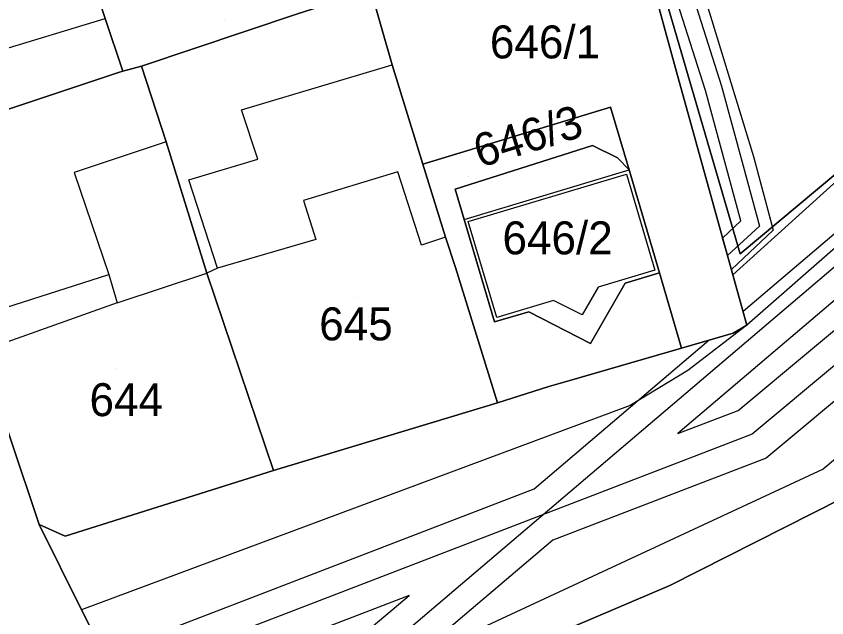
# Model space of a CAD drawing. Extents: x -263423 to -261326, y -1240067 to -1237864.
# Drawn here: x -262973.8 to -262924.58, y -1238898.1 to -1238861.6 of the extents above; entities that cross this region are included whole.
import ezdxf

# ---------------------------------------------------------------- set-up
doc = ezdxf.new("R2010")
doc.units = 0
for name, color, linetype in [('body_kn', 7, 'Continuous'), ('kladpar_druhypozemkov', 7, 'Continuous'), ('kladpar_hranice', 7, 'Continuous'), ('kladpar_parcelnecisla', 7, 'Continuous'), ('kladpar_plochy', 7, 'Continuous'), ('tarchy_linie', 7, 'Continuous'), ('zappar_hrandruhpozemk', 7, 'Continuous')]:
    doc.layers.add(name, color=color, linetype=linetype)

msp = doc.modelspace()

# ---------------------------------------------------------------- linework, layer by layer
at = {"layer": 'body_kn'}
for p, q in [((-262968.39, -1238861.74), (-262968.39, -1238861.74)), ((-262950.97, -1238864.55), (-262950.97, -1238864.55)), ((-262967.59, -1238865.01), (-262967.59, -1238865.01)), ((-262967.59, -1238865.01), (-262967.59, -1238865.01)), ((-262967.32, -1238864.94), (-262967.32, -1238864.94)), ((-262966.19, -1238864.64), (-262966.19, -1238864.64)), ((-262933.72, -1238864.98), (-262933.72, -1238864.98)), ((-262930.97, -1238865.85), (-262930.97, -1238865.85)), ((-262931.94, -1238866.11), (-262931.94, -1238866.11)), ((-262960.12, -1238867.28), (-262960.12, -1238867.28)), ((-262937.71, -1238867.11), (-262937.71, -1238867.11)), ((-262964.7, -1238869.22), (-262964.7, -1238869.22)), ((-262964.7, -1238869.22), (-262964.7, -1238869.22)), ((-262938.8, -1238869.45), (-262938.8, -1238869.45)), ((-262959.12, -1238870.28), (-262959.12, -1238870.28)), ((-262937.3, -1238870.2), (-262937.3, -1238870.2)), ((-262929.04, -1238870.12), (-262929.04, -1238870.12)), ((-262949.11, -1238870.58), (-262949.11, -1238870.58)), ((-262949.11, -1238870.58), (-262949.11, -1238870.58)), ((-262936.59, -1238870.92), (-262936.59, -1238870.92)), ((-262929.67, -1238870.68), (-262929.67, -1238870.68)), ((-262970.29, -1238871.09), (-262970.29, -1238871.09)), ((-262950.63, -1238871.04), (-262950.63, -1238871.04)), ((-262936.75, -1238871.19), (-262936.75, -1238871.19)), ((-262963.32, -1238871.52), (-262963.32, -1238871.52)), ((-262947.15, -1238872.1), (-262947.15, -1238872.1)), ((-262947.15, -1238872.1), (-262947.15, -1238872.1)), ((-262956.35, -1238872.78), (-262956.35, -1238872.78)), ((-262946.6, -1238873.93), (-262946.6, -1238873.93)), ((-262946.6, -1238873.93), (-262946.6, -1238873.93)), ((-262946.36, -1238874.05), (-262946.36, -1238874.05)), ((-262946.36, -1238874.05), (-262946.36, -1238874.05)), ((-262929.8, -1238874.02), (-262929.8, -1238874.02)), ((-262928.68, -1238874.35), (-262928.68, -1238874.35)), ((-262927.84, -1238874.58), (-262927.84, -1238874.58)), ((-262955.61, -1238875.14), (-262955.61, -1238875.14)), ((-262947.74, -1238875), (-262947.74, -1238875)), ((-262947.74, -1238875), (-262947.74, -1238875)), ((-262930.91, -1238875.06), (-262930.91, -1238875.06)), ((-262949.2, -1238875.5), (-262949.2, -1238875.5)), ((-262930.62, -1238876.13), (-262930.62, -1238876.13)), ((-262929.84, -1238876.02), (-262929.84, -1238876.02)), ((-262961.58, -1238876.88), (-262961.58, -1238876.88)), ((-262947.12, -1238876.85), (-262947.12, -1238876.85)), ((-262968.18, -1238877.28), (-262968.18, -1238877.28)), ((-262968.18, -1238877.28), (-262968.18, -1238877.28)), ((-262962.22, -1238877.19), (-262962.22, -1238877.19)), ((-262935.02, -1238877.02), (-262935.02, -1238877.02)), ((-262934.75, -1238877.17), (-262934.75, -1238877.17)), ((-262930.38, -1238876.96), (-262930.38, -1238876.96)), ((-262930.29, -1238877.3), (-262930.29, -1238877.3)), ((-262936.83, -1238877.79), (-262936.83, -1238877.79)), ((-262938.47, -1238878.04), (-262938.47, -1238878.04)), ((-262967.68, -1238879), (-262967.68, -1238879)), ((-262967.68, -1238879), (-262967.68, -1238879)), ((-262941.17, -1238878.86), (-262941.17, -1238878.86)), ((-262942.67, -1238879.53), (-262942.67, -1238879.53)), ((-262939.44, -1238879.72), (-262939.44, -1238879.72)), ((-262929.67, -1238879.5), (-262929.67, -1238879.5)), ((-262944.76, -1238880.15), (-262944.76, -1238880.15)), ((-262944.62, -1238879.89), (-262944.62, -1238879.89)), ((-262929.44, -1238880.34), (-262929.44, -1238880.34)), ((-262929.44, -1238880.34), (-262929.44, -1238880.34)), ((-262931.74, -1238881.26), (-262931.74, -1238881.26)), ((-262930.27, -1238880.84), (-262930.27, -1238880.84)), ((-262938.93, -1238881.46), (-262938.93, -1238881.46)), ((-262933.4, -1238881.74), (-262933.4, -1238881.74)), ((-262933.02, -1238883.09), (-262933.02, -1238883.09)), ((-262940.19, -1238883.7), (-262940.19, -1238883.7)), ((-262941.46, -1238884.07), (-262941.46, -1238884.07)), ((-262944.57, -1238885.07), (-262944.57, -1238885.07)), ((-262936.53, -1238885.22), (-262936.53, -1238885.22)), ((-262929.97, -1238885.53), (-262929.97, -1238885.53)), ((-262933.63, -1238886.93), (-262933.63, -1238886.93)), ((-262929.12, -1238886.97), (-262929.12, -1238886.97)), ((-262928.27, -1238888.41), (-262928.27, -1238888.41)), ((-262958.17, -1238889.17), (-262958.17, -1238889.17)), ((-262924.81, -1238889.08), (-262924.81, -1238889.08)), ((-262942.36, -1238890.29), (-262942.36, -1238890.29)), ((-262972.4, -1238892.45), (-262972.4, -1238892.45)), ((-262970.82, -1238893.16), (-262970.82, -1238893.16)), ((-262941.22, -1238893.39), (-262941.22, -1238893.39)), ((-262934.12, -1238896.14), (-262934.12, -1238896.14)), ((-262949.95, -1238896.75), (-262949.95, -1238896.75)), ((-262969.84, -1238897.62), (-262969.84, -1238897.62))]:
    msp.add_line(p, q, dxfattribs=at)
at = {"layer": 'kladpar_druhypozemkov'}
for p, q in [((-262961.13, -1238861.79), (-262961.13, -1238861.79)), ((-262941.6, -1238862.22), (-262941.6, -1238862.22)), ((-262946.35, -1238871.34), (-262946.35, -1238871.34)), ((-262940.19, -1238874.22), (-262940.19, -1238874.22)), ((-262953.25, -1238878.67), (-262953.25, -1238878.67)), ((-262967.75, -1238882.97), (-262967.75, -1238882.97))]:
    msp.add_line(p, q, dxfattribs=at)
at = {"layer": 'kladpar_hranice'}
for points in [[(-262944.17, -1238826.55), (-262874.82, -1238804.01), (-262873.14, -1238809.3), (-262872.28, -1238812.3), (-262870.99, -1238818.35), (-262870.86, -1238819.24), (-262868.5, -1238825.43), (-262917, -1238865.28), (-262929.84, -1238876.02), (-262935.15, -1238857.86), (-262933.2, -1238857.24), (-262940.88, -1238832.58), (-262942.4, -1238833.08), (-262944.17, -1238826.55)], [(-262917, -1238865.28), (-262930.29, -1238877.3), (-262933.72, -1238864.98), (-262936.44, -1238854.98), (-262940.32, -1238840.71), (-262942.4, -1238833.08), (-262940.88, -1238832.58), (-262933.2, -1238857.24), (-262935.15, -1238857.86), (-262929.84, -1238876.02), (-262917, -1238865.28)], [(-262985.27, -1238853.38), (-262963.85, -1238847.29), (-262959.66, -1238846.05), (-262950.76, -1238843.63), (-262940.32, -1238840.71), (-262936.44, -1238854.98), (-262946.29, -1238857.58), (-262947.22, -1238853.77), (-262948.01, -1238850.81), (-262948.27, -1238849.87), (-262951.32, -1238850.73), (-262953.84, -1238851.45), (-262956.36, -1238852.17), (-262958.88, -1238852.89), (-262961.4, -1238853.61), (-262963.92, -1238854.34), (-262966.44, -1238855.06), (-262968.96, -1238855.78), (-262970.25, -1238856.15), (-262968.39, -1238861.74), (-262967.32, -1238864.94), (-262967.59, -1238865.01), (-262980.11, -1238869.18)], [(-262970.25, -1238856.15), (-262968.96, -1238855.78), (-262967.75, -1238860), (-262965.23, -1238859.28), (-262962.71, -1238858.56), (-262960.19, -1238857.83), (-262957.67, -1238857.11), (-262955.15, -1238856.39), (-262952.63, -1238855.67), (-262950.11, -1238854.95), (-262951.32, -1238850.73), (-262948.27, -1238849.87), (-262948.01, -1238850.81), (-262947.22, -1238853.77), (-262946.29, -1238857.58), (-262946.16, -1238857.97), (-262952.27, -1238860.02), (-262956.72, -1238861.46), (-262966.19, -1238864.64), (-262967.32, -1238864.94), (-262968.39, -1238861.74), (-262970.25, -1238856.15)], [(-262936.44, -1238854.98), (-262933.72, -1238864.98), (-262930.29, -1238877.3), (-262929.44, -1238880.34), (-262930.27, -1238880.84), (-262933.4, -1238881.74), (-262934.75, -1238877.17), (-262936.59, -1238870.92), (-262937.71, -1238867.11), (-262949.11, -1238870.58), (-262950.97, -1238864.55), (-262952.27, -1238860.02), (-262946.16, -1238857.97), (-262946.29, -1238857.58), (-262936.44, -1238854.98)], [(-262952.27, -1238860.02), (-262950.97, -1238864.55), (-262949.11, -1238870.58), (-262947.74, -1238875), (-262947.12, -1238876.85), (-262944.57, -1238885.07), (-262958.17, -1238889.17), (-262962.22, -1238877.19), (-262964.7, -1238869.22), (-262966.19, -1238864.64), (-262956.72, -1238861.46), (-262952.27, -1238860.02)], [(-262967.59, -1238865.01), (-262967.32, -1238864.94), (-262966.19, -1238864.64), (-262964.7, -1238869.22), (-262962.22, -1238877.19), (-262958.17, -1238889.17), (-262970.82, -1238893.16), (-262972.4, -1238892.45), (-262975.95, -1238881.93), (-262976.57, -1238879.95), (-262980.11, -1238869.18), (-262967.59, -1238865.01)], [(-262923.68, -1238890.87), (-262934.12, -1238896.14), (-262964.08, -1238908.91), (-262964.71, -1238907.64), (-262969.84, -1238897.62), (-262972.4, -1238892.45), (-262970.82, -1238893.16), (-262958.17, -1238889.17), (-262944.57, -1238885.07), (-262941.46, -1238884.07), (-262940.19, -1238883.7), (-262933.4, -1238881.74), (-262930.27, -1238880.84), (-262929.44, -1238880.34), (-262930.29, -1238877.3), (-262917, -1238865.28)], [(-262981.11, -1238866.12), (-262980.11, -1238869.18), (-262976.57, -1238879.95), (-262975.95, -1238881.93), (-262972.4, -1238892.45), (-262969.84, -1238897.62), (-262964.71, -1238907.64), (-262964.08, -1238908.91), (-262960.41, -1238920.19), (-262960.92, -1238920.32), (-262960.49, -1238921.53), (-262960.04, -1238921.41), (-262958.92, -1238924.91), (-262959.5, -1238925.03), (-262959.12, -1238926.25), (-262958.62, -1238926.12), (-262955.08, -1238937.34), (-262950.54, -1238951.87), (-262949.61, -1238954.74), (-262937.07, -1238995.27), (-262935.9, -1238999.03), (-262932.65, -1239008.17), (-262930.47, -1239014.27), (-262921.21, -1239040.26)], [(-262949.11, -1238870.58), (-262937.71, -1238867.11), (-262936.59, -1238870.92), (-262937.3, -1238870.2), (-262938.8, -1238869.45), (-262947.15, -1238872.1), (-262946.6, -1238873.93), (-262944.76, -1238880.15), (-262942.67, -1238879.53), (-262938.93, -1238881.46), (-262936.83, -1238877.79), (-262934.75, -1238877.17), (-262933.4, -1238881.74), (-262940.19, -1238883.7), (-262941.46, -1238884.07), (-262944.57, -1238885.07), (-262947.12, -1238876.85), (-262947.74, -1238875), (-262949.11, -1238870.58)], [(-262947.15, -1238872.1), (-262938.8, -1238869.45), (-262937.3, -1238870.2), (-262936.59, -1238870.92), (-262934.75, -1238877.17), (-262936.83, -1238877.79), (-262938.93, -1238881.46), (-262942.67, -1238879.53), (-262944.76, -1238880.15), (-262946.6, -1238873.93), (-262947.15, -1238872.1)], [(-262923.68, -1238890.87), (-262918.75, -1238902.86), (-262918.38, -1238903.76), (-262917.88, -1238904.97), (-262917.13, -1238906.82), (-262913.99, -1238914.58), (-262913.32, -1238916.25), (-262913.77, -1238916.44), (-262913.39, -1238917.27), (-262911.58, -1238921.67), (-262940.01, -1238932.67), (-262955.08, -1238937.34), (-262958.62, -1238926.12), (-262959.12, -1238926.25), (-262959.5, -1238925.03), (-262958.92, -1238924.91), (-262960.04, -1238921.41), (-262960.49, -1238921.53), (-262960.92, -1238920.32), (-262960.41, -1238920.19), (-262964.08, -1238908.91), (-262934.12, -1238896.14), (-262923.68, -1238890.87)]]:
    msp.add_lwpolyline(points, dxfattribs=at)
at = {"layer": 'kladpar_plochy'}
for p, q in [((-262975.95, -1238881.93), (-262972.4, -1238892.45)), ((-262972.4, -1238892.45), (-262969.84, -1238897.62)), ((-262969.84, -1238897.62), (-262964.71, -1238907.64))]:
    msp.add_line(p, q, dxfattribs=at)
for points in [[(-262944.17, -1238826.55), (-262874.82, -1238804.01), (-262873.14, -1238809.3), (-262872.28, -1238812.3), (-262870.99, -1238818.35), (-262870.86, -1238819.24), (-262868.5, -1238825.43), (-262917, -1238865.28), (-262929.84, -1238876.02), (-262935.15, -1238857.86), (-262933.2, -1238857.24), (-262940.88, -1238832.58), (-262942.4, -1238833.08)], [(-262917, -1238865.28), (-262930.29, -1238877.3), (-262933.72, -1238864.98), (-262936.44, -1238854.98), (-262940.32, -1238840.71), (-262942.4, -1238833.08), (-262940.88, -1238832.58), (-262933.2, -1238857.24), (-262935.15, -1238857.86), (-262929.84, -1238876.02)], [(-262970.25, -1238856.15), (-262968.96, -1238855.78), (-262967.75, -1238860), (-262965.23, -1238859.28), (-262962.71, -1238858.56), (-262960.19, -1238857.83), (-262957.67, -1238857.11), (-262955.15, -1238856.39), (-262952.63, -1238855.67), (-262950.11, -1238854.95), (-262951.32, -1238850.73), (-262948.27, -1238849.87), (-262948.01, -1238850.81), (-262947.22, -1238853.77), (-262946.29, -1238857.58), (-262946.16, -1238857.97), (-262952.27, -1238860.02), (-262956.72, -1238861.46), (-262966.19, -1238864.64), (-262967.32, -1238864.94), (-262968.39, -1238861.74)], [(-262936.44, -1238854.98), (-262933.72, -1238864.98), (-262930.29, -1238877.3), (-262929.44, -1238880.34), (-262930.27, -1238880.84), (-262933.4, -1238881.74), (-262934.75, -1238877.17), (-262936.59, -1238870.92), (-262937.71, -1238867.11), (-262949.11, -1238870.58), (-262950.97, -1238864.55), (-262952.27, -1238860.02), (-262946.16, -1238857.97), (-262946.29, -1238857.58)], [(-262952.27, -1238860.02), (-262950.97, -1238864.55), (-262949.11, -1238870.58), (-262947.74, -1238875), (-262947.12, -1238876.85), (-262944.57, -1238885.07), (-262958.17, -1238889.17), (-262962.22, -1238877.19), (-262964.7, -1238869.22), (-262966.19, -1238864.64), (-262956.72, -1238861.46)], [(-262967.59, -1238865.01), (-262967.32, -1238864.94), (-262966.19, -1238864.64), (-262964.7, -1238869.22), (-262962.22, -1238877.19), (-262958.17, -1238889.17), (-262970.82, -1238893.16), (-262972.4, -1238892.45), (-262975.95, -1238881.93), (-262976.57, -1238879.95), (-262980.11, -1238869.18)], [(-262949.11, -1238870.58), (-262937.71, -1238867.11), (-262936.59, -1238870.92), (-262937.3, -1238870.2), (-262938.8, -1238869.45), (-262947.15, -1238872.1), (-262946.6, -1238873.93), (-262944.76, -1238880.15), (-262942.67, -1238879.53), (-262938.93, -1238881.46), (-262936.83, -1238877.79), (-262934.75, -1238877.17), (-262933.4, -1238881.74), (-262940.19, -1238883.7), (-262941.46, -1238884.07), (-262944.57, -1238885.07), (-262947.12, -1238876.85), (-262947.74, -1238875)], [(-262947.15, -1238872.1), (-262938.8, -1238869.45), (-262937.3, -1238870.2), (-262936.59, -1238870.92), (-262934.75, -1238877.17), (-262936.83, -1238877.79), (-262938.93, -1238881.46), (-262942.67, -1238879.53), (-262944.76, -1238880.15), (-262946.6, -1238873.93)], [(-262923.68, -1238890.87), (-262918.75, -1238902.86), (-262918.38, -1238903.76), (-262917.88, -1238904.97), (-262917.13, -1238906.82), (-262913.99, -1238914.58), (-262913.32, -1238916.25), (-262913.77, -1238916.44), (-262913.39, -1238917.27), (-262911.58, -1238921.67), (-262940.01, -1238932.67), (-262955.08, -1238937.34), (-262958.62, -1238926.12), (-262959.12, -1238926.25), (-262959.5, -1238925.03), (-262958.92, -1238924.91), (-262960.04, -1238921.41), (-262960.49, -1238921.53), (-262960.92, -1238920.32), (-262960.41, -1238920.19), (-262964.08, -1238908.91), (-262934.12, -1238896.14)]]:
    msp.add_lwpolyline(points, close=True, dxfattribs=at)
for points in [[(-262985.27, -1238853.38), (-262963.85, -1238847.29), (-262959.66, -1238846.05), (-262950.76, -1238843.63), (-262940.32, -1238840.71), (-262936.44, -1238854.98), (-262946.29, -1238857.58), (-262947.22, -1238853.77), (-262948.01, -1238850.81), (-262948.27, -1238849.87), (-262951.32, -1238850.73), (-262953.84, -1238851.45), (-262956.36, -1238852.17), (-262958.88, -1238852.89), (-262961.4, -1238853.61), (-262963.92, -1238854.34), (-262966.44, -1238855.06), (-262968.96, -1238855.78), (-262970.25, -1238856.15), (-262968.39, -1238861.74), (-262967.32, -1238864.94), (-262967.59, -1238865.01), (-262980.11, -1238869.18)], [(-262923.68, -1238890.87), (-262934.12, -1238896.14), (-262964.08, -1238908.91), (-262964.71, -1238907.64), (-262969.84, -1238897.62), (-262972.4, -1238892.45), (-262970.82, -1238893.16), (-262958.17, -1238889.17), (-262944.57, -1238885.07), (-262941.46, -1238884.07), (-262940.19, -1238883.7), (-262933.4, -1238881.74), (-262930.27, -1238880.84), (-262929.44, -1238880.34), (-262930.29, -1238877.3), (-262917, -1238865.28)]]:
    msp.add_lwpolyline(points, dxfattribs=at)
at = {"layer": 'tarchy_linie'}
for points in [[(-262847.38, -1238803.89), (-262850.86, -1238809.63), (-262860.61, -1238820.25), (-262898.85, -1238855.33), (-262951.29, -1238899.92), (-262971.24, -1238908.22)], [(-262846.17, -1238817.75), (-262887.9, -1238852.59), (-262929.12, -1238886.97), (-262972.82, -1238903.77)], [(-262942.77, -1238825.3), (-262941.66, -1238829.93), (-262938.27, -1238840.48), (-262934.26, -1238853.07), (-262929.04, -1238870.12), (-262927.84, -1238874.58), (-262930.38, -1238876.96), (-262930.62, -1238876.13), (-262930.91, -1238875.06), (-262929.8, -1238874.02), (-262931.94, -1238866.11), (-262935.93, -1238853.6), (-262939.64, -1238841.96), (-262941.66, -1238835.79), (-262944.17, -1238826.55), (-262944.26, -1238826.57), (-262944.43, -1238825.82), (-262943.48, -1238825.52), (-262942.77, -1238825.3)], [(-262943.48, -1238825.52), (-262942.37, -1238830.16), (-262941.76, -1238832.06), (-262938.99, -1238840.71), (-262934.97, -1238853.29), (-262930.97, -1238865.85), (-262929.67, -1238870.68), (-262928.68, -1238874.35), (-262930.62, -1238876.13)], [(-262897.82, -1238856.49), (-262933.63, -1238886.93), (-262929.97, -1238885.53), (-262888.96, -1238851.32)], [(-262886.84, -1238853.86), (-262928.27, -1238888.41), (-262941.22, -1238893.39), (-262950.46, -1238901.25), (-262970.68, -1238909.67), (-262971.21, -1238908.29), (-262971.24, -1238908.22), (-262971.75, -1238906.77), (-262952.12, -1238898.59), (-262949.95, -1238896.75), (-262972.27, -1238905.33), (-262972.82, -1238903.77), (-262973.37, -1238902.22), (-262942.36, -1238890.29), (-262931.74, -1238881.26), (-262930.27, -1238880.84), (-262929.44, -1238880.34), (-262929.67, -1238879.5), (-262899.88, -1238854.17)]]:
    msp.add_lwpolyline(points, dxfattribs=at)
at = {"layer": 'zappar_hrandruhpozemk'}
for p, q in [((-262885.46, -1238856.28), (-262924.81, -1238889.08)), ((-262981.27, -1238865.63), (-262968.39, -1238861.74)), ((-262960.12, -1238867.28), (-262950.97, -1238864.55)), ((-262964.7, -1238869.22), (-262970.29, -1238871.09)), ((-262946.6, -1238873.93), (-262936.59, -1238870.92)), ((-262970.29, -1238871.09), (-262968.18, -1238877.28)), ((-262919.66, -1238871.79), (-262929.44, -1238880.34)), ((-262955.61, -1238875.14), (-262961.58, -1238876.88)), ((-262961.58, -1238876.88), (-262962.22, -1238877.19)), ((-262976.57, -1238879.95), (-262968.18, -1238877.28)), ((-262967.68, -1238879), (-262975.95, -1238881.93)), ((-262936.53, -1238885.22), (-262969.84, -1238897.62)), ((-262924.81, -1238889.08), (-262964.71, -1238907.64))]:
    msp.add_line(p, q, dxfattribs=at)
for points in [[(-262961.58, -1238876.88), (-262963.32, -1238871.52), (-262959.12, -1238870.28), (-262960.12, -1238867.28)], [(-262947.74, -1238875), (-262949.2, -1238875.5), (-262950.63, -1238871.04), (-262956.35, -1238872.78), (-262955.61, -1238875.14)], [(-262946.36, -1238874.05), (-262936.75, -1238871.19), (-262935.02, -1238877.02), (-262938.47, -1238878.04), (-262939.44, -1238879.72), (-262941.17, -1238878.86), (-262944.62, -1238879.89), (-262946.36, -1238874.05)], [(-262968.18, -1238877.28), (-262967.68, -1238879), (-262962.22, -1238877.19)], [(-262929.44, -1238880.34), (-262933.02, -1238883.09), (-262936.53, -1238885.22)]]:
    msp.add_lwpolyline(points, dxfattribs=at)

# ---------------------------------------------------------------- texts
at = {"layer": 'kladpar_parcelnecisla'}
for s, p in [('646/1', (-262945.04, -1238864.16)), ('646/2', (-262944.276, -1238876.05)), ('645', (-262955.404, -1238881.27)), ('644', (-262969.349, -1238885.87))]:
    msp.add_text(s, height=2, dxfattribs=at).set_placement(p)
msp.add_text('646/3', height=2, rotation=17, dxfattribs=at).set_placement((-262945.648, -1238870.807))

doc.saveas('drawing.dxf')
